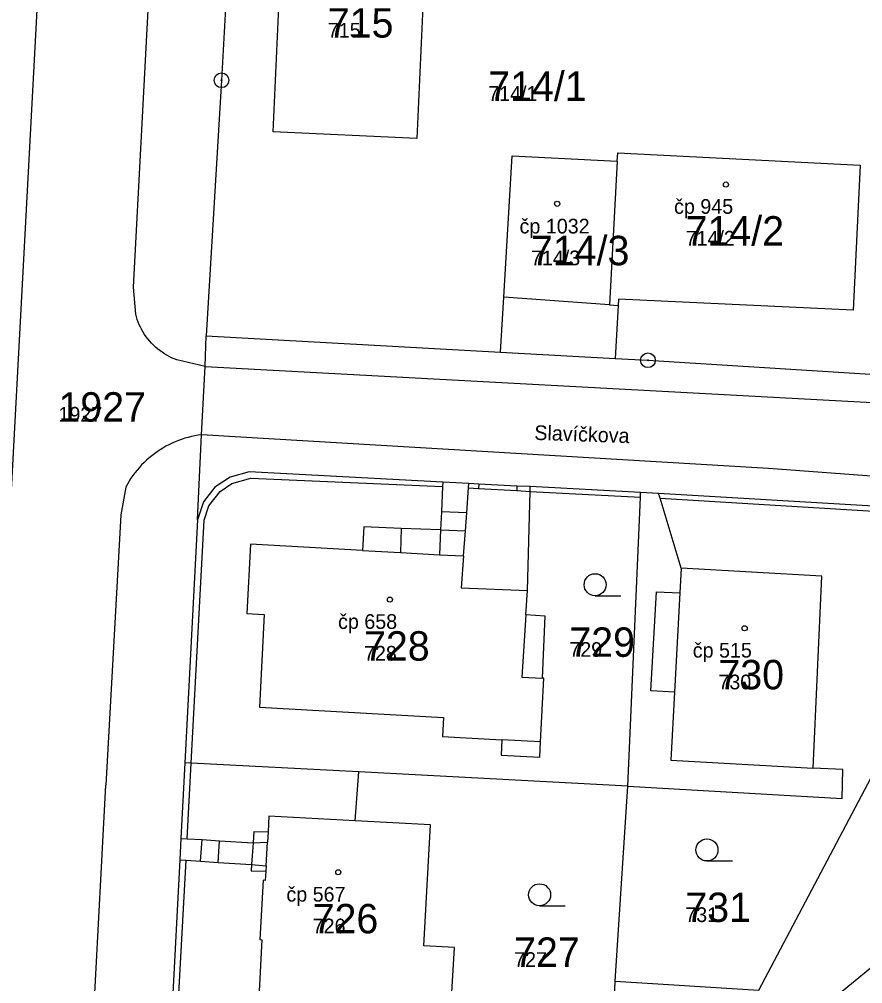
# Model space of a CAD drawing. Extents: x -763628 to -761565, y -976033 to -973833.
# Drawn here: x -762312.8 to -762255.5, y -974656.7 to -974591.2 of the extents above; entities that cross this region are included whole.
import ezdxf

# ---------------------------------------------------------------- set-up
doc = ezdxf.new("R2010")
doc.units = 0
for name, color, linetype in [('KN_cisla parcel 1000', 7, 'Continuous'), ('KN_cisla parcel 500', 7, 'Continuous'), ('KN_cisla popisna 500', 7, 'Continuous'), ('KN_hranice parcel', 7, 'Continuous'), ('KN_popisy', 7, 'Continuous'), ('KN_vnitrni kresba parcel', 7, 'Continuous'), ('KN_znacky bodu BP', 7, 'Continuous'), ('KN_znacky budov', 7, 'Continuous'), ('KN_znacky kultur', 7, 'Continuous')]:
    doc.layers.add(name, color=color, linetype=linetype)

msp = doc.modelspace()

# ---------------------------------------------------------------- linework, layer by layer
at = {"layer": 'KN_hranice parcel'}
for p, q in [((-762272.07, -974610.62), (-762272.28, -974614.23)), ((-762300.07, -974612.69), (-762280.06, -974613.8)), ((-762280.06, -974613.8), (-762272.28, -974614.23)), ((-762270.55, -974623.34), (-762278.05, -974622.94)), ((-762269.32, -974623.41), (-762270.55, -974623.34)), ((-762252.85, -974624.37), (-762269.32, -974623.41)), ((-762300.65, -974625.19), (-762301.51, -974641.72)), ((-762271.41, -974643.3), (-762289.7, -974642.34)), ((-762272.27, -974656.55), (-762271.41, -974643.3)), ((-762257.09, -974657.45), (-762244.21, -974646.8)), ((-762301.86, -974648.31), (-762302.72, -974664.71)), ((-762272.71, -974666.13), (-762272.27, -974656.55)), ((-762272.27, -974656.55), (-762262.51, -974657.17))]:
    msp.add_line(p, q, dxfattribs=at)
for points in [[(-762298.04, -974577.75), (-762299.02, -974595.31), (-762300.07, -974612.69)], [(-762285.74, -974599.26), (-762295.51, -974598.82), (-762294.77, -974582.35), (-762285, -974582.79), (-762285.74, -974599.26)], [(-762280.06, -974613.8), (-762279.84, -974610.06), (-762279.28, -974600.44), (-762272.13, -974600.81)], [(-762272.13, -974600.81), (-762272.1, -974600.24), (-762255.62, -974601.08), (-762256.1, -974610.94), (-762272.04, -974610.2), (-762272.07, -974610.62)], [(-762272.13, -974600.81), (-762272.66, -974610.58), (-762272.07, -974610.62)], [(-762300.65, -974625.19), (-762300.38, -974619.41), (-762300.14, -974614.77), (-762300.07, -974612.69)], [(-762272.28, -974614.23), (-762270.05, -974614.35), (-762252.4, -974615.44)], [(-762283.98, -974622.63), (-762297.14, -974621.93), (-762298.44, -974622.3), (-762299.48, -974622.98), (-762300.25, -974623.97), (-762300.65, -974625.19)], [(-762283.98, -974622.63), (-762284, -974622.94), (-762284.08, -974624.65), (-762284.14, -974625.88), (-762286.82, -974625.78), (-762289.34, -974625.68), (-762289.45, -974627.28), (-762297.04, -974626.85), (-762297.31, -974631.57), (-762296.12, -974631.64), (-762296.43, -974637.94), (-762283.94, -974638.63), (-762284.01, -974639.93), (-762279.97, -974640.15), (-762280.02, -974641.19), (-762277.4, -974641.34), (-762277.35, -974640.3), (-762277.13, -974635.96), (-762277.2, -974635.96), (-762277.02, -974631.74), (-762278.34, -974631.66), (-762278.24, -974630.01), (-762278.06, -974623.26), (-762278.05, -974622.94)], [(-762278.05, -974622.94), (-762278.95, -974622.9), (-762281.53, -974622.76), (-762282.21, -974622.72), (-762283.98, -974622.63)], [(-762271.41, -974643.3), (-762270.56, -974623.66), (-762270.55, -974623.34)], [(-762271.41, -974643.3), (-762256.84, -974644.15), (-762256.81, -974642.16), (-762258.83, -974642.07), (-762258.24, -974629.02), (-762267.79, -974628.48), (-762269.22, -974623.73), (-762269.32, -974623.41)], [(-762262.51, -974657.17), (-762253.64, -974640.36), (-762252.87, -974624.71), (-762252.85, -974624.37)], [(-762301.51, -974641.72), (-762301.78, -974646.86), (-762301.86, -974648.31)], [(-762289.7, -974642.34), (-762301.08, -974641.74), (-762301.51, -974641.72)], [(-762301.86, -974648.31), (-762301.43, -974648.34), (-762300.44, -974648.41), (-762299.25, -974648.49), (-762296.98, -974648.64), (-762297.01, -974649.05), (-762296.01, -974649.08), (-762296.05, -974649.71), (-762296.2, -974649.7), (-762296.42, -974653.73), (-762296.27, -974653.74), (-762296.51, -974658.12), (-762285.48, -974658.68), (-762285.48, -974658.07), (-762283.42, -974658.1), (-762283.2, -974654.27), (-762285.27, -974654.16), (-762284.83, -974645.94), (-762289.94, -974645.66), (-762289.7, -974642.34)]]:
    msp.add_lwpolyline(points, dxfattribs=at)
at = {"layer": 'KN_vnitrni kresba parcel'}
for p, q in [((-762309.95, -974560.2), (-762314.37, -974642.74)), ((-762305.01, -974609.38), (-762302.4, -974560.35)), ((-762304.85, -974611.22), (-762305.01, -974609.38)), ((-762272.66, -974610.58), (-762279.84, -974610.06)), ((-762300.14, -974614.77), (-762302.06, -974614.32)), ((-762300.14, -974614.77), (-762252.53, -974617.33)), ((-762261.86, -974621.71), (-762300.38, -974619.41)), ((-762298.31, -974622.73), (-762297.02, -974622.36)), ((-762297.02, -974622.36), (-762284, -974622.94)), ((-762249.55, -974622.62), (-762261.86, -974621.71)), ((-762305.53, -974622.97), (-762305.85, -974624.85)), ((-762299.12, -974623.26), (-762298.31, -974622.73)), ((-762282.23, -974623.03), (-762282.21, -974622.72)), ((-762281.53, -974622.76), (-762281.55, -974623.07)), ((-762278.95, -974622.9), (-762278.96, -974623.21)), ((-762299.89, -974624.24), (-762299.12, -974623.26)), ((-762282.35, -974624.73), (-762282.23, -974623.03)), ((-762282.23, -974623.03), (-762281.55, -974623.07)), ((-762281.55, -974623.07), (-762278.96, -974623.21)), ((-762278.96, -974623.21), (-762278.06, -974623.26)), ((-762278.06, -974623.26), (-762270.56, -974623.66)), ((-762300.2, -974625.21), (-762299.89, -974624.24)), ((-762269.22, -974623.73), (-762252.87, -974624.71)), ((-762305.85, -974624.85), (-762306.89, -974643.23)), ((-762282.35, -974624.73), (-762284.08, -974624.65)), ((-762282.44, -974625.95), (-762282.35, -974624.73)), ((-762301.08, -974641.74), (-762300.2, -974625.21)), ((-762286.82, -974625.78), (-762286.86, -974627.42)), ((-762284.14, -974625.88), (-762284.22, -974627.57)), ((-762284.14, -974625.88), (-762282.44, -974625.95)), ((-762282.57, -974627.65), (-762282.44, -974625.95)), ((-762289.45, -974627.28), (-762286.86, -974627.42)), ((-762286.86, -974627.42), (-762284.22, -974627.57)), ((-762284.22, -974627.57), (-762282.57, -974627.65)), ((-762282.57, -974627.65), (-762282.73, -974629.81)), ((-762267.79, -974628.48), (-762267.88, -974630.16)), ((-762282.73, -974629.81), (-762278.24, -974630.01)), ((-762269.86, -974636.82), (-762269.46, -974630.08)), ((-762269.46, -974630.08), (-762267.88, -974630.16)), ((-762267.88, -974630.16), (-762268.24, -974636.91)), ((-762278.34, -974631.66), (-762278.61, -974635.89)), ((-762278.61, -974635.89), (-762277.2, -974635.96)), ((-762268.24, -974636.91), (-762269.86, -974636.82)), ((-762268.24, -974636.91), (-762268.49, -974641.53)), ((-762277.35, -974640.3), (-762279.97, -974640.15)), ((-762301.35, -974646.88), (-762301.08, -974641.74)), ((-762268.49, -974641.53), (-762258.83, -974642.07)), ((-762309.33, -974690.18), (-762306.89, -974643.23)), ((-762295.8, -974645.34), (-762295.86, -974646.41)), ((-762289.94, -974645.66), (-762295.8, -974645.34)), ((-762296.83, -974646.38), (-762296.88, -974647.16)), ((-762296.83, -974646.38), (-762295.86, -974646.41)), ((-762295.86, -974646.41), (-762295.9, -974647.1)), ((-762301.78, -974646.86), (-762301.35, -974646.88)), ((-762301.35, -974646.88), (-762300.34, -974646.93)), ((-762300.44, -974648.41), (-762300.34, -974646.93)), ((-762300.34, -974646.93), (-762299.15, -974647.01)), ((-762299.25, -974648.49), (-762299.15, -974647.01)), ((-762299.15, -974647.01), (-762296.88, -974647.16)), ((-762296.88, -974647.16), (-762296.98, -974648.64)), ((-762296.88, -974647.16), (-762295.9, -974647.1)), ((-762295.99, -974648.71), (-762295.9, -974647.1)), ((-762302.3, -974664.73), (-762301.43, -974648.34)), ((-762296.98, -974648.64), (-762295.99, -974648.71)), ((-762295.99, -974648.71), (-762296.01, -974649.08))]:
    msp.add_line(p, q, dxfattribs=at)
for points in [[(-762302.06, -974614.32), (-762302.236, -974614.251), (-762302.408, -974614.175), (-762302.578, -974614.092), (-762302.743, -974614.001), (-762302.905, -974613.904), (-762303.062, -974613.8), (-762303.215, -974613.689), (-762303.363, -974613.572), (-762303.506, -974613.449), (-762303.644, -974613.32), (-762303.776, -974613.185), (-762303.902, -974613.045), (-762304.022, -974612.9), (-762304.136, -974612.749), (-762304.243, -974612.594), (-762304.344, -974612.435), (-762304.438, -974612.271), (-762304.525, -974612.104), (-762304.605, -974611.933), (-762304.677, -974611.759), (-762304.743, -974611.582), (-762304.8, -974611.402), (-762304.85, -974611.22)], [(-762300.38, -974619.41), (-762300.61, -974619.444), (-762300.838, -974619.485), (-762301.065, -974619.534), (-762301.291, -974619.591), (-762301.514, -974619.655), (-762301.735, -974619.727), (-762301.953, -974619.807), (-762302.168, -974619.894), (-762302.381, -974619.988), (-762302.59, -974620.089), (-762302.795, -974620.198), (-762302.997, -974620.313), (-762303.194, -974620.435), (-762303.388, -974620.564), (-762303.576, -974620.699), (-762303.761, -974620.841), (-762303.94, -974620.989), (-762304.114, -974621.143), (-762304.282, -974621.303), (-762304.446, -974621.468), (-762304.603, -974621.639), (-762304.754, -974621.815), (-762304.9, -974621.996), (-762305.039, -974622.182), (-762305.172, -974622.373), (-762305.298, -974622.568), (-762305.417, -974622.767), (-762305.53, -974622.97)]]:
    msp.add_lwpolyline(points, dxfattribs=at)
at = {"layer": 'KN_znacky bodu BP'}
for centre, radius in [((-762299.02, -974595.31), 0.5), ((-762299.02, -974595.31), 0.0303), ((-762270.05, -974614.35), 0.5), ((-762270.05, -974614.35), 0.0303)]:
    msp.add_circle(centre, radius, dxfattribs=at)
at = {"layer": 'KN_znacky budov'}
for centre in [(-762264.747, -974602.399), (-762276.217, -974603.709), (-762287.577, -974630.619), (-762263.477, -974632.569), (-762291.087, -974649.159)]:
    msp.add_circle(centre, 0.175, dxfattribs=at)
at = {"layer": 'KN_znacky kultur'}
for p, q in [((-762273.633, -974630.36), (-762271.883, -974630.36)), ((-762266.043, -974648.39), (-762264.293, -974648.39)), ((-762277.413, -974651.44), (-762275.663, -974651.44))]:
    msp.add_line(p, q, dxfattribs=at)
for centre in [(-762273.633, -974629.61), (-762266.043, -974647.64), (-762277.413, -974650.69)]:
    msp.add_circle(centre, 0.75, dxfattribs=at)

# ---------------------------------------------------------------- texts
at = {"layer": 'KN_cisla parcel 1000'}
for s, p in [('715', (-762291.8, -974592.41)), ('714/1', (-762280.9, -974596.71)), ('714/2', (-762267.49, -974606.55)), ('714/3', (-762277.998, -974607.887)), ('1927', (-762310.1, -974618.52)), ('728', (-762289.34, -974634.77)), ('729', (-762275.39, -974634.51)), ('730', (-762265.26, -974636.72)), ('731', (-762267.51, -974652.54)), ('726', (-762292.83, -974653.31)), ('727', (-762279.14, -974655.59))]:
    msp.add_text(s, height=2, dxfattribs=at).set_placement(p)
at = {"layer": 'KN_cisla parcel 500'}
for s, p in [('715', (-762291.8, -974592.41)), ('714/1', (-762280.9, -974596.71)), ('714/2', (-762267.49, -974606.55)), ('714/3', (-762277.998, -974607.887)), ('1927', (-762310.1, -974618.52)), ('729', (-762275.39, -974634.51)), ('728', (-762289.34, -974634.77)), ('730', (-762265.26, -974636.72)), ('731', (-762267.51, -974652.54)), ('726', (-762292.83, -974653.31)), ('727', (-762279.14, -974655.59))]:
    msp.add_text(s, height=1, dxfattribs=at).set_placement(p)
at = {"layer": 'KN_cisla popisna 500'}
for s, p in [('čp 945', (-762268.271, -974604.391)), ('čp 1032', (-762278.769, -974605.728)), ('čp 658', (-762291.101, -974632.611)), ('čp 515', (-762267.001, -974634.561)), ('čp 567', (-762294.611, -974651.151))]:
    msp.add_text(s, height=1, dxfattribs=at).set_placement(p)
at = {"layer": 'KN_popisy'}
msp.add_text('Slavíčkova', height=1, rotation=358, dxfattribs=at).set_placement((-762277.779, -974619.759))

doc.saveas('drawing.dxf')
